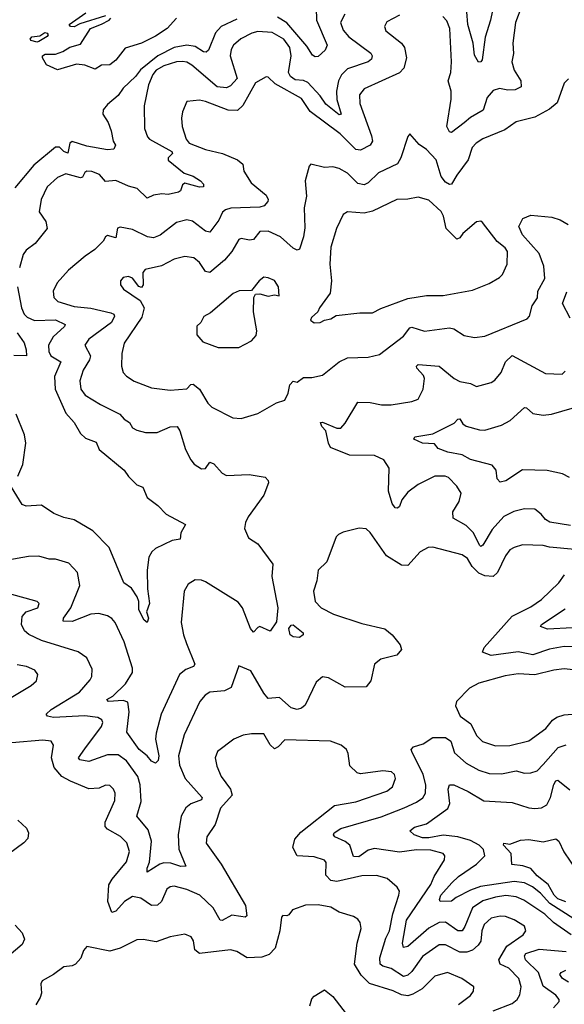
# Model space of a CAD drawing. Extents: x 1954678 to 2060275, y 904822 to 1016299.
# Tile 325 of 467: x 1996523 to 1999136, y 997492 to 1002218. Entities that reach past the tile are written whole.
import ezdxf

# ---------------------------------------------------------------- set-up
doc = ezdxf.new("R2010")
doc.units = 0

msp = doc.modelspace()

# ---------------------------------------------------------------- linework, layer by layer
at = {"layer": '0CON20XD'}
for points in [[(1998802, 1002318), (1998780.8, 1002215), (1998756.3, 1002133.7), (1998741.5, 1002025), (1998735, 1002015.7), (1998724.7, 1002014.7), (1998705, 1002048), (1998699, 1002105), (1998672.9, 1002195), (1998668.7, 1002255)], [(1997945.9, 1002274.1), (1997946.8, 1002215), (1997997.7, 1002095), (1997988.9, 1002071.1), (1997955, 1002041.9), (1997940.3, 1002040.3), (1997927.5, 1002047.5), (1997901.1, 1002091.1), (1997805, 1002202.1), (1997759.4, 1002229.4)], [(1998931.1, 1002285), (1998901.8, 1002205), (1998889.5, 1002105), (1998892.1, 1002055), (1998883.2, 1002015), (1998895.5, 1001975), (1998927.1, 1001925), (1998928.1, 1001895), (1998899.6, 1001880.4), (1998865, 1001879.1), (1998825, 1001887.7), (1998795, 1001878.5), (1998766.2, 1001845), (1998746.6, 1001783.4), (1998685, 1001748.7), (1998655, 1001722), (1998595, 1001675.6), (1998585, 1001679.2), (1998571.5, 1001705), (1998593.2, 1001836.8), (1998592.3, 1001875), (1998578.9, 1001925), (1998592.1, 1001965), (1998595.2, 1002015), (1998586.5, 1002175), (1998572.9, 1002212.9), (1998552.6, 1002232.6)], [(1997565, 1002221.1), (1997489.5, 1002185), (1997462, 1002155), (1997428.7, 1002071.3), (1997418.5, 1002061.5), (1997405, 1002063.8), (1997365, 1002089.5), (1997324.8, 1002094.8), (1997265, 1002084.2), (1997185.9, 1002044.1), (1997103.1, 1001976.9), (1997078.9, 1001945), (1997020.1, 1001889.9), (1996995, 1001854.7), (1996945, 1001811.5), (1996923.9, 1001785), (1996922.3, 1001765), (1996947.2, 1001725), (1996962.5, 1001685), (1996971.4, 1001635), (1996983.1, 1001615), (1996975, 1001595.8), (1996945, 1001592.5), (1996845, 1001610), (1996775, 1001633.1), (1996764.2, 1001625), (1996755, 1001576.9), (1996735, 1001585.3), (1996715, 1001605.6), (1996695, 1001606.5), (1996590.9, 1001519.1), (1996499.4, 1001410.6)], [(1998083.5, 1002245), (1998062.7, 1002205), (1998075, 1002168.1), (1998101.8, 1002135), (1998207.5, 1002057.5), (1998213.5, 1002045), (1998211.2, 1002028.8), (1998194.2, 1002015), (1998095, 1001981.8), (1998066.5, 1001953.5), (1998052.5, 1001925), (1998042.6, 1001875), (1998044.8, 1001835), (1998066, 1001765), (1998055, 1001761.2), (1997992.2, 1001812.2), (1997965, 1001852.5), (1997905, 1001916.1), (1997885, 1001925.4), (1997845, 1001928.8), (1997821.6, 1001945), (1997813, 1001965), (1997824.8, 1002045), (1997819.8, 1002085), (1997789.8, 1002125), (1997735, 1002155.6), (1997665, 1002160.4), (1997636.2, 1002153.8), (1997584.1, 1002125.9), (1997548.9, 1002095), (1997536.9, 1002075), (1997533.3, 1002045), (1997566.8, 1001935), (1997535, 1001900.4), (1997515, 1001890), (1997471.2, 1001895), (1997349.5, 1001999.5), (1997325, 1002013.8), (1997305, 1002017.5), (1997275, 1002016.1), (1997215, 1001996.5), (1997178.2, 1001975), (1997162.6, 1001955), (1997141.6, 1001905), (1997119.6, 1001805), (1997122.7, 1001695), (1997135.9, 1001655), (1997146.5, 1001645), (1997253.3, 1001585), (1997256.9, 1001575), (1997235.8, 1001555), (1997235, 1001543.1), (1997311.6, 1001481.6), (1997355, 1001466), (1997390.6, 1001445), (1997405, 1001428.8), (1997405.7, 1001415), (1997385, 1001414.7), (1997315, 1001433.3), (1997304.6, 1001425.4), (1997294, 1001396), (1997285, 1001390.4), (1997235, 1001379.4), (1997205, 1001382), (1997165, 1001375.4), (1997135, 1001361.5), (1997087.5, 1001407.5), (1997045, 1001418.8), (1996985, 1001445.3), (1996935, 1001441.6), (1996906.5, 1001475), (1996869.9, 1001489.9), (1996845, 1001491.5), (1996835, 1001484.4), (1996825, 1001462.7), (1996815, 1001458.6), (1996745, 1001478.5), (1996705, 1001460), (1996655, 1001415.7), (1996626.7, 1001355), (1996617.5, 1001295), (1996648.9, 1001248.9), (1996654.4, 1001215), (1996596.9, 1001143.1), (1996555, 1001110.8), (1996539.7, 1001090.3), (1996522.8, 1001027.2)], [(1997276, 1002225), (1997230.8, 1002175), (1997175, 1002138.8), (1997106.9, 1002105), (1997028.8, 1002081.2), (1996985, 1002024), (1996955, 1002001.2), (1996915, 1002000), (1996885, 1001980), (1996835, 1001998.8), (1996795, 1002003.8), (1996705, 1001977.5), (1996651.7, 1002001.7), (1996632.5, 1002035), (1996632.5, 1002045), (1996645, 1002052.5), (1996695, 1002052.5), (1996730, 1002065), (1996763.6, 1002086.4), (1996815, 1002100), (1996862.5, 1002175), (1996915, 1002196.7), (1996952.5, 1002215), (1996960, 1002225)], [(1998345, 1002240), (1998285, 1002208.1), (1998273.1, 1002185), (1998280, 1002165), (1998354.7, 1002104.7), (1998369.6, 1002085), (1998378.8, 1002035), (1998366.6, 1001985), (1998345, 1001962.6), (1998175, 1001886.5), (1998153.3, 1001856.7), (1998154.6, 1001815), (1998210.5, 1001660.5), (1998215.5, 1001635), (1998204, 1001616), (1998158.2, 1001591.8), (1998135, 1001595.4), (1998060.2, 1001670.2), (1997917.3, 1001777.3), (1997875, 1001839), (1997749.2, 1001909.2), (1997715, 1001941.9), (1997705, 1001943.6), (1997655, 1001914), (1997593.9, 1001806.1), (1997567.8, 1001782.2), (1997523.5, 1001783.5), (1997414.3, 1001825.7), (1997385, 1001831.4), (1997325.6, 1001824.4), (1997303.9, 1001776.1), (1997299.5, 1001745), (1997303.3, 1001705), (1997322.5, 1001645), (1997335.6, 1001625), (1997415, 1001594.2), (1997495.8, 1001575.8), (1997567.5, 1001545), (1997594.2, 1001525), (1997598.8, 1001491.2), (1997634.3, 1001435), (1997705.6, 1001375), (1997715.6, 1001355), (1997714.2, 1001345), (1997696, 1001325), (1997675, 1001318.5), (1997536.6, 1001313.4), (1997510, 1001305), (1997496.8, 1001293.2), (1997478.5, 1001255), (1997435, 1001198.1), (1997415, 1001202.7), (1997351.5, 1001251.5), (1997325, 1001257.1), (1997275, 1001243.6), (1997196.7, 1001183.3), (1997165, 1001171.5), (1997136, 1001176), (1997065, 1001211.4), (1997005, 1001222.5), (1996992.4, 1001217.6), (1996985, 1001170.8), (1996945, 1001182.5), (1996935, 1001176), (1996924.3, 1001155), (1996884.4, 1001115), (1996836.9, 1001083.1), (1996756.7, 1001015), (1996703.1, 1000955), (1996683.1, 1000915), (1996686.9, 1000885), (1996706, 1000865), (1996785, 1000841.4), (1996865, 1000833.9)], [(1996935, 1002235.8), (1996812.2, 1002197.8), (1996785, 1002184), (1996767.5, 1002185), (1996760, 1002195), (1996840, 1002250)], [(1996605, 1002110), (1996578.3, 1002118.3), (1996573.8, 1002125), (1996581.2, 1002135), (1996619.7, 1002140.3), (1996643.4, 1002156.6), (1996655, 1002153.3), (1996659.2, 1002145), (1996655, 1002136.7), (1996615, 1002112.5), (1996605, 1002110)], [(1999155, 1001933.8), (1999135, 1001913.3), (1999100.9, 1001819.1), (1999065, 1001788.9), (1998995, 1001750.3), (1998905, 1001726.9), (1998850.9, 1001689.1), (1998745, 1001645.4), (1998713.5, 1001625), (1998693.8, 1001605), (1998675, 1001545.6), (1998620.8, 1001470.8), (1998595, 1001428.6), (1998585, 1001426.7), (1998565, 1001438.5), (1998544.8, 1001464.8), (1998520.4, 1001545), (1998475, 1001594.4), (1998438.7, 1001618.7), (1998395, 1001670), (1998385, 1001657.5), (1998350.9, 1001555), (1998334.7, 1001525.3), (1998245, 1001482.9), (1998195.2, 1001434.8), (1998175, 1001425.3), (1998145, 1001431.8), (1998095, 1001481.9), (1998055, 1001502.9), (1998025, 1001512), (1997985, 1001508.8), (1997920, 1001525), (1997911.2, 1001515), (1997893.3, 1001445), (1997899.6, 1001370.4), (1997887.3, 1001315), (1997891.7, 1001218.3), (1997884.7, 1001175), (1997865, 1001115.8), (1997855, 1001111.9), (1997835, 1001121.1), (1997773.5, 1001175), (1997715, 1001202.8), (1997675, 1001200.4), (1997645, 1001163.5), (1997625, 1001159.2), (1997585, 1001167.7), (1997575, 1001163.5), (1997540.7, 1001105), (1997505.9, 1001064.1), (1997435, 1001004.6), (1997415, 1001008.5), (1997385, 1001052.2), (1997358.6, 1001075), (1997315, 1001080.4), (1997265, 1001068.8), (1997202.9, 1001037.1), (1997125, 1001019.1), (1997114.1, 1001005), (1997115.2, 1000944.8), (1997107.2, 1000932.8), (1997095, 1000937.5), (1997065, 1000976.6), (1997045, 1000985.5), (1997020.3, 1000979.7), (1997006.1, 1000963.9), (1997006.2, 1000945), (1997022, 1000925), (1997100.7, 1000870.7), (1997119.8, 1000835), (1997109.6, 1000790.4), (1997024.6, 1000665), (1997013.5, 1000615), (1997011.5, 1000555), (1997019.4, 1000525), (1997036.2, 1000506.2), (1997073.1, 1000483.1), (1997155, 1000450.5), (1997245, 1000438.9), (1997324.7, 1000445.3), (1997345, 1000467.5), (1997355, 1000468.5), (1997385, 1000443.9), (1997425, 1000377.9), (1997445, 1000358.1), (1997545, 1000306), (1997585, 1000303.1)], [(1997935, 1000762.5), (1997965, 1000764.2), (1997985, 1000776.2), (1998015, 1000781.2), (1998041.7, 1000798.3), (1998155, 1000810.8), (1998215, 1000810.5), (1998255, 1000831.9), (1998385, 1000880), (1998475, 1000893.3), (1998555, 1000894.5), (1998695, 1000920), (1998775, 1000951.4), (1998825, 1000980), (1998839.2, 1000995), (1998862, 1001045), (1998862.9, 1001105), (1998852.6, 1001122.6), (1998812.9, 1001152.9), (1998742.5, 1001245), (1998735, 1001250), (1998715, 1001247.5), (1998648.8, 1001191.2), (1998635, 1001171.2), (1998620, 1001165), (1998569.4, 1001215), (1998556.6, 1001275), (1998545, 1001297.5), (1998485, 1001351.1), (1998435, 1001366.7), (1998385, 1001355.6), (1998332.5, 1001355), (1998215, 1001298), (1998175, 1001289.6), (1998095, 1001295.5), (1998075, 1001282), (1998042.7, 1001215), (1998016.4, 1001126.4), (1998011.5, 1001045), (1998019.2, 1000965), (1998012.9, 1000905), (1997961.2, 1000835), (1997953.3, 1000815), (1997922.3, 1000787.7), (1997917.5, 1000775), (1997935, 1000762.5)], [(1997585, 1000303.1), (1997665, 1000327.8), (1997755, 1000378.6), (1997795, 1000392), (1997811.8, 1000425), (1997818.9, 1000465), (1997835, 1000482.5), (1997855, 1000478), (1997885, 1000500.5), (1997925, 1000500), (1997975, 1000512.2), (1998055.8, 1000575), (1998095, 1000595.5), (1998195, 1000598.4), (1998248.8, 1000611.2), (1998365, 1000698.2), (1998395, 1000739.5), (1998405, 1000742.3), (1998465, 1000722.5), (1998585, 1000738.5), (1998605, 1000733.3), (1998655, 1000702.2), (1998705, 1000692.5), (1998755, 1000698.9), (1998958.2, 1000781.8), (1998969.4, 1000795), (1998981.2, 1000845), (1999006.6, 1000883.4), (1999008.8, 1000915), (1999041.8, 1000975), (1999036.7, 1001035), (1999015.8, 1001095), (1998935.3, 1001185), (1998918.2, 1001225), (1998936.2, 1001263.8), (1998975, 1001279.1), (1999075, 1001269.2), (1999115, 1001256.7), (1999154.5, 1001235)], [(1996512.9, 1000935), (1996531.4, 1000835), (1996544.7, 1000805), (1996559.5, 1000789.5), (1996595, 1000774.3), (1996695, 1000777.2), (1996740.8, 1000755), (1996738.6, 1000745), (1996683.2, 1000695), (1996661.8, 1000655), (1996663.2, 1000625), (1996672.3, 1000605), (1996720.5, 1000575), (1996690.5, 1000505), (1996693.9, 1000445), (1996745, 1000329.5), (1996783.9, 1000285), (1996815, 1000232.2), (1996838.8, 1000208.8), (1996890, 1000190), (1996904.3, 1000155), (1997025, 1000055.8), (1997045.8, 1000025), (1997085, 999986), (1997114.2, 999974.2), (1997134.5, 999924.5), (1997186.4, 999886.4), (1997226.2, 999845), (1997318, 999795), (1997295.6, 999755), (1997293.8, 999725), (1997255, 999718.6), (1997175, 999679.5), (1997156.6, 999663.4), (1997142.4, 999637.6), (1997134.4, 999575), (1997135.8, 999485.8), (1997145.6, 999415), (1997130.8, 999375), (1997141.1, 999345), (1997135, 999324.2), (1997121.1, 999335), (1997095.5, 999385), (1997094.7, 999425), (1997087.1, 999447.1), (1997060, 999490), (1997022.5, 999515), (1996953.1, 999685), (1996874.7, 999764.7), (1996785, 999817.5), (1996735, 999828.9), (1996687.8, 999847.8), (1996627.5, 999887.5), (1996555, 999883.3), (1996535, 999891.2), (1996484.3, 999974.3)], [(1997575, 1000643.8), (1997635, 1000676), (1997657.4, 1000702.6), (1997660.6, 1000725), (1997644.1, 1000815.9), (1997646.7, 1000885), (1997655, 1000900), (1997675, 1000902.5), (1997715, 1000890), (1997745, 1000897.5), (1997768.3, 1000891.7), (1997765.5, 1000935), (1997745, 1000965.5), (1997715, 1000979.2), (1997695, 1000981.2), (1997671.2, 1000965), (1997635, 1000917.5), (1997576.2, 1000916.2), (1997546.8, 1000903.2), (1997439.1, 1000810.9), (1997406.1, 1000793.9), (1997392.5, 1000765), (1997373, 1000747), (1997373.3, 1000705), (1997402.3, 1000672.3), (1997475, 1000643.8), (1997575, 1000643.8)], [(1999163.2, 1000785), (1999126.2, 1000855), (1999148, 1000912)], [(1996865, 1000833.9), (1996960.5, 1000810.5), (1996974.2, 1000805), (1996978.5, 1000795), (1996962.9, 1000765), (1996854.5, 1000685), (1996835.5, 1000655), (1996863.1, 1000605), (1996858.9, 1000585), (1996828.5, 1000535), (1996811.2, 1000485), (1996817.3, 1000445), (1996838.1, 1000415), (1996910.2, 1000370.2), (1997003.7, 1000323.7), (1997025, 1000300.9), (1997050.6, 1000285), (1997065, 1000259.2), (1997085, 1000248.1), (1997126.4, 1000236.4), (1997183.5, 1000236.5), (1997245, 1000263.8), (1997278, 1000265), (1997292.1, 1000245), (1997318.1, 1000155), (1997344.2, 1000105), (1997360.8, 1000085), (1997395, 1000061.9), (1997415, 1000064.2), (1997435.8, 1000094.2), (1997455, 1000085.4), (1997495, 1000041.1), (1997515, 1000030), (1997624.5, 1000034.5), (1997701.5, 1000021.5), (1997715.7, 1000005.7), (1997716.2, 999995), (1997694.3, 999935.7), (1997618.9, 999831.1), (1997606.9, 999805), (1997602.2, 999775), (1997621.4, 999731.4), (1997665, 999701.9), (1997737.1, 999605), (1997733.5, 999545), (1997760.8, 999395), (1997755, 999326.9), (1997725, 999283.3), (1997675, 999304.5), (1997665, 999301.1), (1997645, 999277.5), (1997630.5, 999295), (1997591.3, 999395), (1997571.3, 999421.3), (1997415, 999519.5), (1997395, 999527.9), (1997365, 999528.5), (1997331.1, 999508.9), (1997312.2, 999475), (1997297.6, 999325), (1997309.1, 999265), (1997324.2, 999224.2), (1997363.6, 999125), (1997356.6, 999113.4), (1997320.9, 999099.1), (1997290, 999075), (1997202.7, 998885), (1997177.2, 998792.8), (1997174.5, 998765), (1997191.2, 998685), (1997187.9, 998662.1), (1997175, 998649.4), (1997155, 998659.6), (1997135, 998684.5), (1997096.5, 998715), (1997037.4, 998797.4), (1997048.1, 998895), (1997041.7, 998941.7), (1997019.3, 998949.3), (1996950, 998945), (1996940.8, 998955), (1996969.7, 998970.3), (1997030.7, 999029.3), (1997064.5, 999085), (1997064.6, 999105), (1997025, 999232), (1996981.2, 999325), (1996965, 999344.4), (1996945, 999356.4), (1996902.2, 999367.8), (1996865, 999364.6), (1996775, 999330), (1996731.6, 999331.6), (1996732.9, 999345), (1996768.3, 999395), (1996812.5, 999502.5), (1996800.8, 999565), (1996759.1, 999609.1), (1996695, 999628), (1996665, 999628.6), (1996615, 999642.2), (1996565, 999640.5), (1996466.3, 999623.7)], [(1996510.8, 1000715), (1996545, 1000666.2), (1996555, 1000633.3), (1996556.2, 1000603.8), (1996495, 1000606.7)], [(1999165, 999789.5), (1999066.8, 999806.8), (1999045, 999818.6), (1999024.3, 999845), (1998995, 999868.6), (1998945, 999870), (1998893.1, 999856.9), (1998845, 999832.5), (1998789.9, 999770.1), (1998745, 999695.8), (1998735, 999689.2), (1998729.2, 999695), (1998700.7, 999755), (1998665, 999789.6), (1998602.7, 999825), (1998601.5, 999855), (1998631.2, 999905), (1998640.5, 999945), (1998619.6, 999979.6), (1998580.2, 1000020.2), (1998563.6, 1000026.4), (1998515, 1000027.1), (1998435, 999986.9), (1998385, 999950), (1998356.8, 999913.2), (1998345, 999881.9), (1998335, 999873.6), (1998325, 999874.5), (1998309.4, 999895), (1998292.3, 999955), (1998295.5, 1000065), (1998270, 1000105), (1998225, 1000125.6), (1998105, 1000126.9), (1998014.4, 1000165), (1998004.4, 1000185), (1997991.9, 1000245), (1997972.1, 1000265), (1997965.8, 1000284.2), (1997975, 1000286.6), (1998045, 1000257.5), (1998063.2, 1000256.8), (1998085, 1000281.2), (1998145, 1000382.5), (1998205, 1000381.1), (1998258.9, 1000368.9), (1998305, 1000369.1), (1998405, 1000384.5), (1998435, 1000397.1), (1998458.2, 1000445), (1998465.4, 1000495), (1998459.7, 1000509.7), (1998427.9, 1000545), (1998426.9, 1000555), (1998435, 1000562.2), (1998535, 1000555.5), (1998607.5, 1000495), (1998635, 1000480.9), (1998685, 1000471.5), (1998715, 1000456.9), (1998785, 1000476.5), (1998802.7, 1000487.3), (1998832.7, 1000525), (1998854, 1000575), (1998885, 1000606.4), (1999045, 1000519.5), (1999125, 1000516), (1999139.5, 1000530.5)], [(1996515, 1000026.2), (1996537.9, 1000082.1), (1996553.2, 1000185), (1996546, 1000225), (1996505.7, 1000325)], [(1999160, 1000020), (1999127.5, 1000037.5), (1999054, 1000054), (1998935, 1000057.7), (1998855, 1000004.4), (1998828.1, 999998.1), (1998814, 1000014), (1998809.3, 1000055), (1998789.3, 1000079.3), (1998685, 1000106.2), (1998645, 1000128.6), (1998577.6, 1000142.4), (1998530.3, 1000160.3), (1998512.3, 1000182.3), (1998455, 1000184.5), (1998413.1, 1000205), (1998418, 1000215), (1998505, 1000230.4), (1998608.1, 1000281.9), (1998625, 1000300), (1998635, 1000301.2), (1998648.7, 1000278.7), (1998665, 1000267.5), (1998729.1, 1000249.1), (1998755, 1000247.5), (1998835, 1000272.2), (1998876.1, 1000293.9), (1998945, 1000356.7), (1998955, 1000354.5), (1998985, 1000328.2), (1999035, 1000318.8), (1999074.5, 1000324.5), (1999223.2, 1000366.8)], [(1999185.5, 999674.5), (1999065, 999686.6), (1999034.7, 999694.7), (1998935, 999697.5), (1998894.8, 999685.2), (1998875, 999672.7), (1998854, 999645), (1998815.7, 999564.3), (1998794.2, 999545.8), (1998755, 999547.9), (1998725, 999560.7), (1998694, 999594), (1998671.4, 999631.4), (1998645, 999649.6), (1998505, 999686.2), (1998483.3, 999685), (1998445, 999664.4), (1998385, 999598.6), (1998355, 999598.9), (1998283.1, 999645), (1998205, 999756), (1998185, 999774), (1998152.3, 999777.7), (1998075, 999758.8), (1998052.5, 999747.5), (1998041.2, 999735), (1997996.7, 999615), (1997954.4, 999575), (1997947.8, 999525), (1997932.5, 999475), (1997940, 999425), (1997970, 999395), (1998028.6, 999365), (1998165, 999320.4), (1998275, 999294.5), (1998310.6, 999265), (1998347.8, 999217.8), (1998354, 999195), (1998332.4, 999167.6), (1998255, 999148.1), (1998225.8, 999125), (1998208.1, 999045), (1998185, 999015.8), (1998085, 999013.6), (1998005, 999059.4), (1997975, 999064.2), (1997945, 999038.8), (1997892.5, 998927.5), (1997875, 998912.9), (1997855, 998906.7), (1997825, 998915.6), (1997770, 998965), (1997715, 998960), (1997695, 998984.6), (1997632.7, 999092.7), (1997575, 999116.7), (1997537.4, 999012.6), (1997505, 998997.1), (1997435, 998990.5), (1997412.9, 998975), (1997387.8, 998945), (1997312.3, 998785), (1997285.3, 998685), (1997290.2, 998640.3), (1997316.9, 998575), (1997398.2, 998485), (1997395, 998473.3), (1997345, 998453.8), (1997319.5, 998435), (1997297.6, 998395), (1997284.1, 998305), (1997286.1, 998236.1), (1997320, 998155), (1997296.4, 998153.6), (1997248.6, 998168.6), (1997215, 998170.3), (1997195, 998164.6), (1997135, 998126.7), (1997134.5, 998144.5), (1997145.7, 998174.3), (1997155.2, 998275.2), (1997139.6, 998329.6), (1997085.5, 998395.5), (1997105.7, 998465), (1997101.1, 998545), (1997089.5, 998585), (1997035, 998661.1), (1996995, 998688.8), (1996945, 998690), (1996855, 998657), (1996812.5, 998665), (1996805.8, 998675), (1996835, 998718.2)], [(1999295, 999204.3), (1999135, 999210), (1999065, 999197), (1998985, 999169.1), (1998955, 999176.3), (1998915, 999184.3), (1998785, 999166.2), (1998742.6, 999182.6), (1998750.8, 999205), (1998884.8, 999355.2), (1998975, 999398.9), (1999026.5, 999435), (1999110, 999515), (1999137, 999553)], [(1996835, 998718.2), (1996916.2, 998825), (1996922.5, 998845), (1996917.4, 998857.4), (1996897.8, 998867.8), (1996835, 998875.9), (1996685, 998869.2), (1996656.7, 998875), (1996650.8, 998885), (1996675, 998907.3), (1996810.5, 998989.5), (1996860.7, 999049.3), (1996868.9, 999065), (1996870.7, 999100.7), (1996844.6, 999154.6), (1996804, 999184), (1996628.6, 999238.6), (1996567.6, 999267.6), (1996545.6, 999285), (1996531.9, 999315), (1996535, 999353.3), (1996554.3, 999375.7), (1996610, 999395), (1996616.2, 999415), (1996607.5, 999425), (1996475, 999462.5)], [(1999175, 999298.2), (1999055, 999292.4), (1999022, 999305), (1999026.9, 999315), (1999140.5, 999389.5)], [(1997865, 999252.9), (1997835, 999256), (1997820, 999265), (1997814.5, 999295), (1997825, 999312), (1997835, 999312.5), (1997883.8, 999275), (1997883.3, 999265), (1997865, 999252.9)], [(1996451.1, 998945), (1996577.8, 999022.2), (1996604, 999045), (1996610, 999075), (1996596.7, 999095), (1996556.4, 999113.6), (1996511.3, 999121.3)], [(1999205, 999094.5), (1999135, 999102), (1999085, 999096.3), (1998995, 999073.9), (1998915, 999078.5), (1998851.7, 999068.2), (1998725, 999033.6), (1998680.8, 999009.2), (1998619.2, 998945), (1998614.4, 998924.4), (1998635.6, 998875), (1998687.5, 998837.5), (1998715, 998781.4), (1998743.6, 998753.6), (1998805, 998733.2)], [(1998805, 998733.2), (1998875, 998733.4), (1998965, 998756.5), (1999046.9, 998815), (1999078.9, 998855), (1999100.1, 998869.9), (1999135, 998881.8), (1999193.6, 998886.4)], [(1998795, 997460.2), (1998885.6, 997495), (1998908.9, 997515), (1998922.6, 997537.4), (1998928.9, 997575), (1998917.6, 997615), (1998869.6, 997665), (1998828.2, 997685), (1998821.9, 997705), (1998859.9, 997770.1), (1998938.2, 997825), (1998950.5, 997845), (1998945, 997866.2), (1998895, 997897.1), (1998853.5, 997913.5), (1998827.5, 997915), (1998785, 997905.3), (1998751.1, 997875), (1998739.8, 997845), (1998734.8, 997795), (1998721.9, 997775), (1998695, 997751.4), (1998667.5, 997742.5), (1998635, 997742), (1998565, 997777.9), (1998535, 997777.3), (1998455, 997722), (1998405, 997650), (1998385, 997632), (1998365, 997625.3), (1998305, 997664.3), (1998265, 997675.3), (1998251.9, 997685), (1998250.9, 997715), (1998279.7, 997809.7), (1998297.8, 997845), (1998313.8, 997926.2), (1998341.1, 998015), (1998344.4, 998035), (1998334.5, 998054.5), (1998286, 998096), (1998235, 998109.5), (1998165, 998108.8), (1998045, 998081.7), (1998015, 998086.8), (1997991.8, 998111.8), (1997992.7, 998172.7), (1997985, 998184.4), (1997935, 998200.3), (1997855, 998204.4), (1997834, 998245), (1997843.3, 998285), (1997871.9, 998318.1), (1998033.6, 998446.4), (1998135, 998462.9), (1998285, 998514.6), (1998311.9, 998535), (1998326.5, 998575), (1998321.4, 998595), (1998307, 998607), (1998265, 998612.1), (1998157.7, 998597.7), (1998142.7, 998602.7), (1998106.2, 998636.2), (1998099.2, 998695), (1998091.2, 998715), (1998065, 998735.8), (1998014.3, 998754.3), (1997795, 998761.2), (1997762.7, 998727.3), (1997745, 998717.8), (1997725, 998737.5), (1997695, 998790.8), (1997635, 998790), (1997595, 998783.1), (1997550, 998765), (1997472, 998705), (1997460.8, 998675), (1997468.9, 998635), (1997489.5, 998585), (1997535, 998524.2), (1997542.2, 998495), (1997486.6, 998433.4), (1997460.5, 998355), (1997421.4, 998295), (1997417.5, 998265), (1997489.2, 998165), (1997606, 997966), (1997612.8, 997917.2), (1997605, 997910), (1997583.9, 997913.9), (1997540.9, 997919.1), (1997495, 997894.4), (1997485, 997896), (1997451.8, 997955), (1997387.1, 998015), (1997325, 998043.6), (1997265, 998058.4), (1997244.7, 998055.3), (1997229.4, 998045), (1997203.8, 997985), (1997185, 997967.2), (1997155, 997965.3), (1997105, 998000.7), (1997065, 998009.1), (1997026.2, 997985), (1996985, 997938.2), (1996965, 997933.1), (1996946.1, 997985), (1996950.3, 998065), (1996966.9, 998093.1), (1997035.3, 998175), (1997049.6, 998225), (1997037.4, 998267.4), (1997006.6, 998296.6), (1996945, 998331.9), (1996933.5, 998345), (1996933.7, 998366.3), (1996979.9, 998470.1), (1996981.8, 998505), (1996972.7, 998525), (1996955, 998542.3), (1996935, 998543.8), (1996905, 998529.1), (1996855, 998526.2), (1996766.8, 998563.2), (1996725, 998585.5), (1996688.9, 998628.9), (1996676.4, 998675), (1996685.5, 998735), (1996674.5, 998754.5), (1996635, 998758.9), (1996485, 998747.3)], [(1999168.5, 997825), (1999083.9, 997883.9), (1999042, 997925), (1998940.9, 997990.9), (1998905, 998008.4), (1998855, 998013.5), (1998805, 998006.5), (1998745, 997988.9), (1998695, 997954.6), (1998659.2, 997865), (1998645, 997844.1), (1998625, 997843.8), (1998565, 997885.7), (1998535, 997885.2), (1998485, 997856.7), (1998385, 997770), (1998365, 997764.7), (1998359, 997785), (1998378.3, 997895), (1998495, 998066.2), (1998511.8, 998105), (1998560.5, 998185), (1998562.5, 998205), (1998553.8, 998215), (1998495, 998231.4), (1998426.8, 998233.2), (1998345, 998222.5), (1998225, 998239), (1998195, 998231.9), (1998150.3, 998200.3), (1998125, 998201.4), (1998106.2, 998256.2), (1998085, 998273.5), (1998034.2, 998295), (1998028.1, 998305), (1998032.2, 998315), (1998063.6, 998336.4), (1998257.7, 998392.3), (1998368.1, 998435), (1998427.4, 998462.6), (1998456.5, 998483.5), (1998470, 998505), (1998471.6, 998545), (1998458.1, 998595), (1998403.8, 998705), (1998401.1, 998715), (1998412, 998728), (1998458.6, 998741.4), (1998505, 998772.4), (1998565, 998772.4), (1998590.9, 998755), (1998608.4, 998698.4), (1998665, 998649.3), (1998725, 998615.3), (1998775, 998600), (1998835, 998597.8), (1998905, 998612), (1998945, 998601.1), (1998975, 998602.1), (1999005, 998612.5), (1999035, 998643.2), (1999106.1, 998723.9), (1999145, 998736.5)], [(1999181.4, 997901.4), (1999065.7, 997975.7), (1999022.1, 998025), (1998983.4, 998055), (1998945, 998075.2), (1998895, 998081), (1998732.9, 998057.1), (1998685, 998040), (1998616.2, 998003.8), (1998595, 997986.1), (1998540.6, 997985), (1998537.3, 997995), (1998543.9, 998015), (1998596.7, 998075), (1998627.5, 998105), (1998715.2, 998164.8), (1998754, 998205), (1998748.8, 998235), (1998727.5, 998255), (1998685, 998277.5), (1998625, 998296), (1998555, 998303.3), (1998485, 998291), (1998455, 998291.5), (1998415.6, 998305), (1998394, 998325), (1998417.5, 998342.5), (1998475, 998358.4), (1998577.6, 998432.4), (1998586.1, 998455), (1998577.8, 998525), (1998584.4, 998545.6), (1998605, 998545.6), (1998675, 998513.8), (1998749.2, 998469.2), (1998885, 998461.1), (1998965.3, 998435.3), (1998995, 998432), (1999026.2, 998435), (1999051.4, 998448.6), (1999069.7, 998485), (1999085, 998547.1), (1999095, 998564.4), (1999105, 998567.8), (1999161.9, 998521.9)], [(1996515, 998376.2), (1996556.6, 998336.6), (1996565.4, 998315), (1996561.8, 998288.2), (1996543.1, 998266.9), (1996395, 998157.8)], [(1999143.5, 997983.5), (1999105, 997997.3), (1999086.2, 998015), (1999057.4, 998067.4), (1999005, 998108.4), (1998975, 998142.9), (1998936.8, 998156.8), (1998883.5, 998163.5), (1998881.4, 998215), (1998844.4, 998255), (1998845, 998265.6), (1998875, 998261.1), (1998925, 998279.4), (1998965, 998282.2), (1999035, 998271.1), (1999095, 998285.8), (1999109.4, 998275), (1999133.6, 998223.6), (1999194.1, 998134.1)], [(1998628.8, 997491.2), (1998685, 997534.2), (1998700, 997555), (1998701.2, 997575), (1998643.3, 997615), (1998575, 997644.4), (1998515, 997626.4), (1998453.8, 997566.2), (1998409.7, 997540.3), (1998385, 997533.2), (1998355, 997536.6), (1998315, 997556.8), (1998201, 997591), (1998161.2, 997631.2), (1998129.1, 997685), (1998142.2, 997785), (1998161.9, 997855), (1998157.1, 997885), (1998145, 997900.8), (1998125, 997913.3), (1998055, 997933.8), (1998015, 997957.3), (1997955, 997969.1), (1997895, 997967.5), (1997832, 997945), (1997815, 997921.2), (1997805, 997916.2), (1997785, 997918.8), (1997779.2, 997910.8), (1997771.5, 997845), (1997748.8, 997761.2), (1997719.7, 997730.3), (1997685, 997717.5), (1997615, 997714.6), (1997564.6, 997744.6), (1997535, 997752.5), (1997385, 997735.6), (1997364, 997754), (1997356.3, 997796.3), (1997346, 997815), (1997315, 997828.8), (1997245, 997815.5), (1997177.6, 997792.4), (1997115, 997802.9), (1997085, 997801.1), (1997005, 997761.2), (1996955, 997747.3), (1996845, 997769.2), (1996830, 997750), (1996817.3, 997712.7), (1996790.8, 997685), (1996775, 997676.9), (1996735, 997672.2), (1996685.8, 997635), (1996631.4, 997605), (1996625, 997590), (1996627.3, 997545), (1996622.1, 997525), (1996600.4, 997489.6)], [(1996501.5, 997871.5), (1996535, 997834.2), (1996545.6, 997805), (1996535, 997778.8), (1996471.9, 997725)], [(1999084.5, 997475), (1999110.4, 997505), (1999110.5, 997515), (1999095.5, 997535), (1999035, 997579.2), (1999011.4, 997645), (1998949.5, 997705), (1998945.3, 997725), (1998951.5, 997735), (1999015, 997755.9), (1999145, 997745.8)], [(1999155, 997598.3), (1999126.9, 997615), (1999114.5, 997635), (1999120.8, 997645), (1999142.5, 997655)], [(1997914.6, 997485), (1997925, 997518), (1997935, 997530.8), (1997985, 997561.2), (1998025, 997528.6), (1998104.6, 997425)]]:
    msp.add_lwpolyline(points, dxfattribs=at)

doc.saveas('drawing.dxf')
